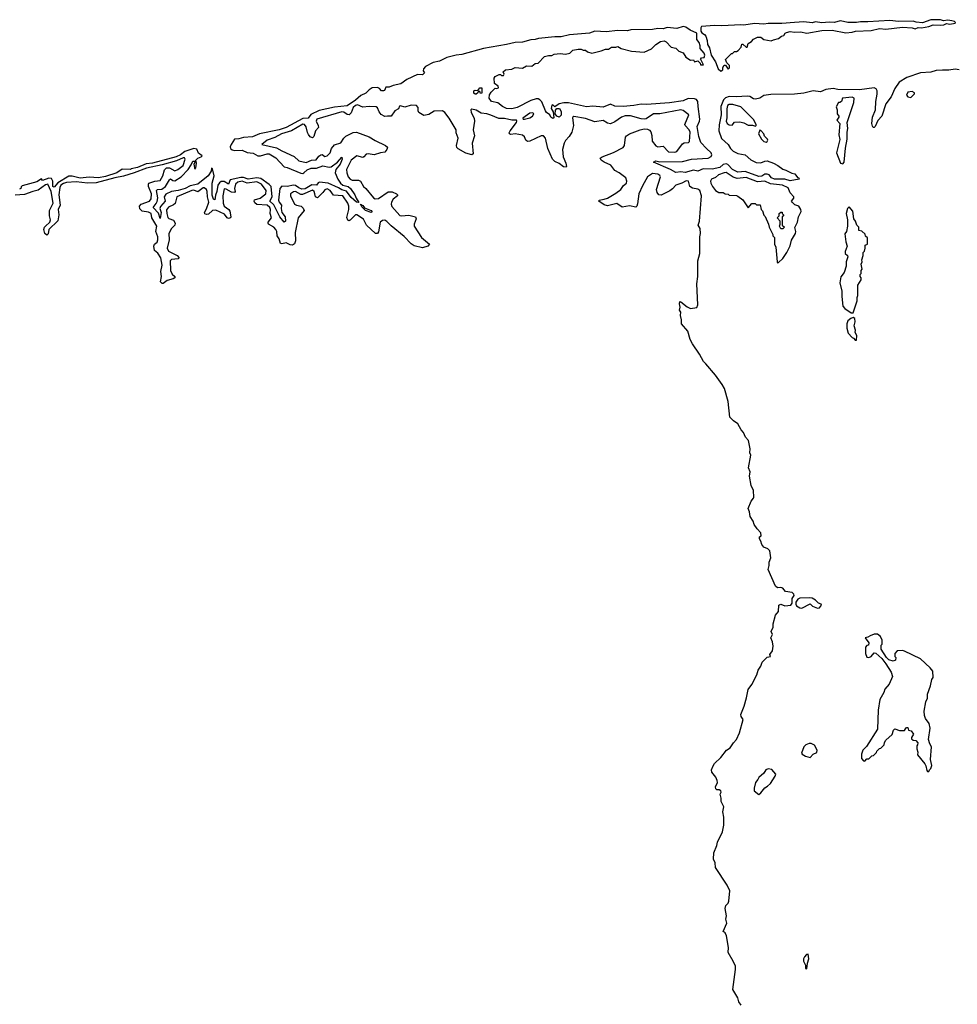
# Model space of a CAD drawing. Extents: x 2293878 to 2522763, y 823964 to 1006972.
# Tile 312 of 407: x 2430078 to 2439006, y 924512 to 933893. Entities that reach past the tile are written whole.
import ezdxf

# ---------------------------------------------------------------- set-up
doc = ezdxf.new("R2010")
doc.units = 0

msp = doc.modelspace()

# ---------------------------------------------------------------- linework, layer by layer
at = {"layer": '0CON20XD'}
for points in [[(2439023.6, 933413.6), (2438985, 933421.1), (2438925, 933412.1), (2438865, 933413.1), (2438805, 933408.1), (2438755, 933394.2), (2438654.7, 933385.3), (2438525, 933342.5), (2438452.6, 933297.4), (2438411.5, 933238.5), (2438375, 933157.3), (2438327.2, 933092.8), (2438286.5, 932975), (2438248.5, 932931.5), (2438225, 932876.7), (2438215, 932866.7), (2438205, 932866.7), (2438197.3, 932877.3), (2438193.2, 932905), (2438199.3, 932965), (2438227.2, 933035), (2438230.2, 933115), (2438244.4, 933184.4), (2438242.9, 933215), (2438234.8, 933234.8), (2438215, 933242.5), (2438075, 933223.7), (2437868.3, 933228.3), (2437825, 933238), (2437752.9, 933227.1), (2437704.4, 933204.4), (2437635, 933214.7), (2437545, 933193.2), (2437455, 933183.8), (2437230.1, 933179.9), (2437165, 933169.3), (2437125, 933144.6), (2437085, 933134.4), (2437065, 933138.5), (2437031.1, 933161.1), (2437005, 933165.3), (2436905, 933157.8), (2436835, 933161.9), (2436800.3, 933149.7), (2436781.4, 933128.6), (2436755.5, 933065), (2436758.9, 932985), (2436737.9, 932892.1), (2436734.7, 932835), (2436760.6, 932760.6), (2436825, 932702.5), (2436845.8, 932665.8), (2436871.5, 932641.5), (2436917.7, 932617.7), (2436985, 932606.2), (2437039.1, 932559.1), (2437092.1, 932532.1), (2437135, 932528.2), (2437175, 932545.3), (2437195, 932546.9), (2437256.7, 932525), (2437296.4, 932505), (2437345, 932469.6), (2437375, 932460.8), (2437431.3, 932431.3), (2437460, 932425), (2437485, 932390), (2437497.5, 932385), (2437500, 932375), (2437415, 932358), (2437362.7, 932372.7), (2437265, 932373.8), (2437238.2, 932385), (2437213.5, 932413.5), (2437195, 932422.2), (2437175, 932420.8), (2437145, 932403.5), (2437115, 932399.2), (2436985, 932447.3), (2436915, 932439), (2436865.4, 932465), (2436821.9, 932511.9), (2436805, 932520.2), (2436777, 932513), (2436744.7, 932484.7), (2436672.2, 932467.8), (2436586.8, 932473.2), (2436535, 932448.2), (2436495, 932459.5), (2436415, 932438.1), (2436375, 932443.9), (2436325, 932436.5), (2436276.2, 932466.2), (2436113.3, 932535), (2436135, 932548.9), (2436175, 932539.6), (2436388.5, 932541.5), (2436475, 932564.6), (2436635, 932572.3), (2436662, 932588), (2436670, 932605), (2436663.8, 932623.8), (2436616.6, 932665), (2436565, 932723.1), (2436545, 932780.8), (2436530, 932875), (2436552.8, 932925), (2436555.2, 932944.8), (2436539.2, 933065), (2436534, 933114), (2436522.2, 933132.3), (2436505, 933138.7), (2436445, 933141.8), (2436395, 933119.5), (2436265, 933101.6), (2436046.2, 933086.2), (2435995, 933088.8), (2435927.5, 933075), (2435825, 933065.3), (2435745, 933070.5), (2435705, 933089.4), (2435635, 933059.4), (2435535, 933067.5), (2435475, 933063.8), (2435305, 933101.8), (2435258.9, 933101.1), (2435215, 933090), (2435175, 933063.3), (2435155, 933083.3), (2435145, 933080), (2435137.8, 933047.8), (2435158, 933015), (2435163, 932957), (2435155, 932951.2), (2435135, 932963.8), (2435125.8, 932985.8), (2435095, 933007.5), (2435086.2, 933025), (2435049.5, 933109.5), (2435030.8, 933130.8), (2435015, 933138.9), (2434995, 933140), (2434945, 933122.7), (2434816, 933055), (2434763.8, 933043.8), (2434715, 933047.5), (2434675, 933064.4), (2434629.5, 933099.5), (2434570, 933115), (2434547.5, 933145), (2434553, 933177), (2434566.4, 933203.6), (2434605, 933240), (2434621.7, 933238.3), (2434637.5, 933245), (2434635, 933260), (2434600, 933285), (2434597.5, 933335), (2434607, 933353), (2434645, 933370), (2434655, 933370), (2434665, 933360), (2434685, 933362.5), (2434690, 933375), (2434683, 933397), (2434703.6, 933416.4), (2434765, 933422.5), (2434795, 933436.2), (2434865, 933432.5), (2434905, 933453.3), (2434955, 933450), (2434985, 933476.7), (2435015, 933477.5), (2435075, 933543.3), (2435115, 933553.3), (2435145, 933553.3), (2435167, 933563), (2435225, 933570), (2435275, 933563.8), (2435316.1, 933573.9), (2435345, 933602.5), (2435395, 933612.5), (2435425, 933612.5), (2435445, 933602.5), (2435465, 933602.5), (2435486.4, 933586.4), (2435525, 933572.5), (2435615, 933596.2), (2435655, 933613.3), (2435685, 933613.3), (2435715, 933630), (2435755, 933632.5), (2435775, 933637.5), (2435805, 933618.8), (2435904.2, 933594.2), (2436025, 933584), (2436095.7, 933614.3), (2436135, 933657.5), (2436180, 933685), (2436215, 933692.5), (2436233, 933683), (2436281.2, 933631.2), (2436325, 933620), (2436355, 933592.5), (2436395, 933577.5), (2436420, 933535), (2436465, 933507.5), (2436495, 933510), (2436505, 933490), (2436535, 933500), (2436558.3, 933478.3), (2436561.7, 933461.7), (2436588.3, 933461.7), (2436568.3, 933508.3), (2436560, 933515), (2436571.7, 933528.3), (2436595, 933532.5), (2436602, 933555), (2436595.6, 933575), (2436559.1, 933619.1), (2436559.1, 933645), (2436549.4, 933675), (2436525.5, 933705.5), (2436527.4, 933765), (2436461.6, 933791.6), (2436422.8, 933822.8), (2436395, 933828), (2436335, 933808.5), (2436245, 933817.1), (2436205, 933806.9), (2436155, 933810.5), (2436105, 933798.5), (2435897.2, 933797.2), (2435865, 933786.6), (2435775, 933790.8), (2435663.7, 933776.3), (2435555, 933782.1), (2435505, 933765.4), (2435315, 933748), (2435235, 933730.6), (2435175, 933730), (2435017.4, 933712.6), (2434985, 933702.9), (2434945, 933700.8), (2434865, 933679.2), (2434796.7, 933675), (2434714.8, 933655.2), (2434495, 933619.6), (2434288.5, 933561.5), (2434235.6, 933554.4), (2434145, 933531.1), (2434075, 933498.7), (2434015, 933486.2), (2433941.8, 933448.2), (2433922, 933425), (2433921.5, 933405), (2433932, 933385), (2433915, 933368.6), (2433865, 933370), (2433765, 933323.1), (2433707.9, 933282.1), (2433635, 933267.1), (2433595, 933251.1), (2433565, 933249.2), (2433550.8, 933219.2), (2433542.5, 933215), (2433523.8, 933215), (2433505, 933236), (2433486.1, 933246.1), (2433435, 933242.7), (2433404.5, 933225), (2433375, 933192.2), (2433325, 933171.1), (2433276.8, 933125), (2433195, 933071.3), (2433075, 933060.6), (2432931.2, 933028.8), (2432851.9, 932988.1), (2432826, 932954), (2432775, 932951.2), (2432616.7, 932865), (2432548, 932845), (2432360, 932805), (2432295, 932776.4), (2432209.6, 932770.4), (2432165, 932756.7), (2432125, 932753.2), (2432090.4, 932705), (2432083.1, 932683.1), (2432085.2, 932665.2), (2432102.6, 932652.6), (2432125, 932647.7), (2432195, 932649.2), (2432245, 932627), (2432301.5, 932621.5), (2432344.7, 932594.7), (2432372.5, 932595), (2432434.7, 932615.3), (2432455, 932615.3), (2432516.1, 932576.1), (2432595, 932490.7), (2432625, 932484), (2432755, 932429.8), (2432775, 932428.6), (2432785, 932435.3), (2432815, 932463.4), (2432855, 932477.8), (2432905, 932477), (2432965, 932500.9), (2433025, 932488.5), (2433045, 932492.5), (2433105.2, 932534.8), (2433145, 932582.5), (2433147.2, 932565), (2433129, 932515), (2433087.5, 932465), (2433083.4, 932433.4), (2433108.8, 932375), (2433134.3, 932334.3), (2433155, 932317.5), (2433205, 932302.4), (2433228, 932285), (2433270.4, 932225), (2433282.5, 932192.5), (2433308.1, 932151.9), (2433285, 932154.7), (2433235, 932198.1), (2433189.3, 932259.3), (2433145, 932271.3), (2433115, 932291.1), (2433015, 932336.1), (2432933.5, 932346.5), (2432920, 932340), (2432905, 932317.7), (2432860.2, 932319.8), (2432795, 932280.4), (2432765, 932278.3), (2432735, 932289.7), (2432705, 932312.2), (2432685, 932317.6), (2432625, 932303), (2432575, 932305.8), (2432554.4, 932285.6), (2432544, 932174), (2432549, 932155), (2432570.3, 932125), (2432567.2, 932095), (2432574.8, 932054.8), (2432606.9, 932015), (2432608.5, 931975), (2432595, 931964.2), (2432556.3, 932015), (2432498.3, 932128.3), (2432460.5, 932165), (2432481.5, 932205), (2432471.3, 932305), (2432454.3, 932324.3), (2432375, 932379.9), (2432335, 932386.1), (2432255, 932374.7), (2432208.1, 932388.1), (2432185, 932388.5), (2432083.5, 932366.5), (2432065, 932325.5), (2432025, 932351.9), (2431997.3, 932352.7), (2431980.6, 932339.4), (2431965.6, 932315), (2431955, 932255.7), (2431942, 932222), (2431935, 932176.9), (2431925, 932184.5), (2431911.7, 932221.7), (2431912.4, 932335), (2431928.5, 932405), (2431915, 932473.3), (2431905, 932477.5), (2431900.7, 932449.3), (2431871.6, 932405), (2431773.3, 932325), (2431700.6, 932309.4), (2431655, 932285.8), (2431585.8, 932265), (2431522.4, 932257.6), (2431469.8, 932230.2), (2431453.2, 932205), (2431464.7, 932165), (2431418.4, 932111.6), (2431411.8, 932095), (2431425.8, 932055), (2431415, 932000), (2431399.4, 932049.4), (2431347.8, 932105), (2431378.7, 932141.3), (2431387.8, 932162.2), (2431391.9, 932195), (2431381.6, 932265), (2431388.8, 932275), (2431431.5, 932278.5), (2431466.7, 932303.3), (2431505, 932365.7)], [(2436755, 933403.6), (2436773.8, 933415), (2436773.8, 933436.2), (2436785, 933460), (2436798.3, 933458.3), (2436825, 933420), (2436837, 933433), (2436837, 933457), (2436811.7, 933481.7), (2436800, 933515), (2436855, 933570), (2436865, 933570), (2436885, 933590), (2436905, 933590), (2436919.3, 933600.7), (2436948.3, 933631.7), (2436955, 933660), (2436965, 933660), (2436995, 933630), (2437005, 933630), (2437013.6, 933666.4), (2437046.4, 933683.6), (2437065, 933707.5), (2437105, 933726.7), (2437137, 933727), (2437163, 933703), (2437235, 933692.5), (2437255, 933702.5), (2437305, 933712.5), (2437332.5, 933735), (2437355, 933743.3), (2437367, 933763), (2437379.3, 933770.7), (2437415, 933778.8), (2437455, 933773.3), (2437511.7, 933778.3), (2437575, 933763.8), (2437715, 933791.4), (2437815, 933792.5), (2437945, 933768.8), (2438005, 933774), (2438035.9, 933784.1), (2438185, 933790), (2438265, 933807.5), (2438325, 933802), (2438485, 933822), (2438575, 933816.7), (2438605, 933806.7), (2438635, 933818.8), (2438665, 933816.2), (2438735, 933828.8), (2438775, 933843.8), (2438845, 933840), (2438876.7, 933843.3), (2438903.3, 933856.7), (2438935, 933850), (2438985, 933860), (2438990, 933865), (2438980, 933875), (2438955, 933883.3), (2438915, 933889.4), (2438875, 933883.3), (2438845, 933892.9), (2438755, 933891.5), (2438675, 933862.5), (2438615, 933868.1), (2438585, 933878.2), (2438445, 933875.8), (2438365, 933885.9), (2438155, 933872.1), (2438085, 933873.5), (2438045, 933865.5), (2437965, 933866.2), (2437895, 933883.1), (2437835, 933866.9), (2437785, 933870), (2437715, 933864.2), (2437655, 933873.4), (2437625, 933863.3), (2437545, 933871.6), (2437455, 933867.3), (2437335, 933856.2), (2437205, 933857.2), (2437165, 933850), (2437075, 933856.2), (2436975, 933839.3), (2436945, 933843.7), (2436765, 933834.7), (2436695, 933838.1), (2436572, 933828), (2436563.1, 933815), (2436565, 933784.4), (2436575, 933766.1), (2436600.3, 933750.3), (2436610.8, 933735), (2436624.7, 933695), (2436626.2, 933655), (2436648.2, 933625), (2436662.2, 933555), (2436702.2, 933492.2), (2436728.1, 933425), (2436755, 933403.6)], [(2434425, 933182.5), (2434415, 933182.5), (2434403, 933193), (2434403.6, 933216.4), (2434415, 933222.5), (2434441.7, 933218.3), (2434460, 933245), (2434480, 933245), (2434478.3, 933191.7), (2434465, 933190), (2434458.3, 933208.3), (2434445, 933210), (2434440, 933195), (2434425, 933182.5)], [(2438565, 933152.5), (2438597.5, 933185), (2438597.5, 933195), (2438575, 933210), (2438535, 933202.5), (2438522.5, 933175), (2438535, 933157.5), (2438565, 933152.5)], [(2436699.3, 925860.7), (2436686, 925895), (2436687.5, 925955), (2436716.9, 926025), (2436722.7, 926057.3), (2436770.8, 926155), (2436782.1, 926217.9), (2436782.9, 926295), (2436774.4, 926345), (2436783.8, 926395), (2436758, 926445), (2436757.5, 926475), (2436746.7, 926513.3), (2436758, 926535), (2436755.8, 926545), (2436740, 926555), (2436715, 926556.7), (2436706.1, 926566.1), (2436703.8, 926585), (2436722.5, 926625), (2436721.2, 926645), (2436707.6, 926677.6), (2436668.8, 926725), (2436666.2, 926745), (2436680, 926785), (2436695, 926806.7), (2436755.7, 926864.3), (2436808.8, 926935), (2436842.7, 926957.3), (2436874, 927005), (2436903.8, 927035), (2436931.3, 927098.7), (2436966.7, 927225), (2436948.8, 927255), (2436946.2, 927275), (2436977, 927353), (2436998, 927432), (2437015, 927512.5), (2437050, 927560), (2437098, 927652), (2437111.4, 927695), (2437136.2, 927735), (2437147.7, 927772.3), (2437195, 927820), (2437227.5, 927825), (2437220, 927845), (2437245, 927880), (2437253.3, 927925), (2437246.2, 927965), (2437230, 928005), (2437246.2, 928035), (2437233.3, 928065), (2437252.5, 928105), (2437253.6, 928136.4), (2437275, 928220), (2437302.5, 928255), (2437306.4, 928313.6), (2437325, 928323.3), (2437365, 928310), (2437420, 928315), (2437432.5, 928335), (2437435, 928380), (2437453, 928407), (2437450.7, 928420.7), (2437432.5, 928435), (2437370, 928445), (2437345, 928476.7), (2437325, 928482.5), (2437295, 928480), (2437275.9, 928495.9), (2437204.1, 928654.1), (2437215.9, 928694.1), (2437215.7, 928725), (2437232, 928765), (2437221.7, 928831.7), (2437202.3, 928852.3), (2437165, 928868.8), (2437145, 928893.8), (2437136.2, 928926.2), (2437123.6, 928946.4), (2437123.8, 928966.2), (2437140, 928975), (2437135.8, 929005), (2437101.2, 929041.2), (2437073, 929083), (2437063.8, 929115), (2437035, 929160), (2437028.8, 929205), (2437014, 929235), (2437042.5, 929305), (2437066.1, 929333.9), (2437067.5, 929345), (2437066.4, 929406.4), (2437043.8, 929455), (2437028.8, 929545), (2437033.3, 929585), (2437018.8, 929625), (2437041.2, 929745), (2437032, 929765), (2437032.5, 929805), (2437018.6, 929885), (2436988, 929915), (2436970.9, 929960.9), (2436947.5, 929985), (2436915, 930043.8), (2436875, 930070), (2436841.2, 930105), (2436823.1, 930255), (2436789.4, 930379.4), (2436768.6, 930418.6), (2436705, 930506.2), (2436613.1, 930613.1), (2436590, 930635), (2436552.5, 930705), (2436484.2, 930805), (2436463.3, 930845), (2436440, 930925), (2436378.8, 930995), (2436380, 931035), (2436370, 931075), (2436372.5, 931105), (2436360, 931125), (2436366.2, 931155), (2436360, 931185), (2436365, 931207.5), (2436375, 931206.2), (2436435, 931158), (2436465, 931142.5), (2436525, 931152), (2436534.2, 931175), (2436525.8, 931375), (2436534, 931445), (2436536, 931595), (2436554.2, 931665), (2436554.2, 931825), (2436560, 931855), (2436556.7, 931903.3), (2436540, 931935), (2436552.5, 931975), (2436570, 932215), (2436555.8, 932265.8), (2436535, 932279.2), (2436485, 932286.4), (2436460.6, 932305), (2436446.2, 932355), (2436425, 932358.2), (2436384.3, 932335.7), (2436325, 932317.5), (2436295, 932280.4), (2436268.9, 932261.1), (2436185, 932221.8), (2436165, 932224.4), (2436147.4, 932247.4), (2436142.7, 932275), (2436180.8, 932395), (2436175, 932407.1), (2436155, 932420), (2436104, 932426), (2436055, 932394.6), (2436008.5, 932311.5), (2435972.7, 932235), (2435962.2, 932137.8), (2435955, 932116.7), (2435945, 932108), (2435885, 932118.9), (2435815, 932107.8), (2435762.8, 932142.8), (2435675, 932119.1), (2435645, 932128.5), (2435593.3, 932165), (2435597.5, 932175), (2435645, 932181.5), (2435675.9, 932194.1), (2435755, 932239.5), (2435803.4, 932276.6), (2435828.1, 932311.9), (2435855.6, 932335), (2435859.1, 932355), (2435848.9, 932385), (2435785, 932435.4), (2435745, 932457.5), (2435707.7, 932507.7), (2435644.3, 932535), (2435614.6, 932554.6), (2435606.2, 932575), (2435623.5, 932586.5), (2435733.1, 932626.9), (2435825.5, 932674.5), (2435836.9, 932693.1), (2435846.9, 932775), (2435855, 932787.1), (2435885.3, 932804.7), (2435986.9, 932843.1), (2436025, 932853.5), (2436055, 932851.1), (2436075, 932840.6), (2436087.8, 932825), (2436098.6, 932788.6), (2436101.2, 932735), (2436135, 932692.5), (2436155, 932680.6), (2436205, 932687.5), (2436255, 932634.6), (2436315, 932630.5), (2436335, 932638.1), (2436389.2, 932710.8), (2436405, 932719.6), (2436446.2, 932723.8), (2436457.7, 932732.3), (2436462.7, 932822.7), (2436451.9, 932845), (2436414.7, 932884.7), (2436412.9, 932895), (2436450, 932985), (2436395, 933028.5), (2436375, 933034.7), (2436175, 932997.4), (2436114.3, 932995.7), (2436045, 932949.5), (2436025, 932944.5), (2435995, 932946.9), (2435895, 932976.7), (2435845, 932977.1), (2435807.5, 932965), (2435745, 932918.8), (2435705, 932901.2), (2435675, 932905.5), (2435635, 932931.5), (2435555, 932920), (2435465, 932951.6), (2435355, 932969.2), (2435344.3, 932965.7), (2435342.3, 932957.7), (2435350.4, 932885), (2435337.2, 932822.8), (2435310.1, 932779.9), (2435275, 932741.9), (2435262.5, 932715), (2435248.2, 932655), (2435252.1, 932585), (2435279.4, 932525), (2435286, 932494), (2435281.7, 932488.3), (2435255, 932490), (2435215, 932522.9), (2435175, 932540.4), (2435152.8, 932562.8), (2435107.5, 932665), (2435083.8, 932765), (2435066.6, 932786.6), (2435045, 932785.4), (2434935, 932736), (2434912.5, 932732.5), (2434898.2, 932745), (2434886.4, 932776.4), (2434865, 932792.7), (2434795, 932806.7), (2434755, 932800), (2434741.2, 932805), (2434739.2, 932815), (2434748.1, 932835), (2434807.5, 932915), (2434812, 932925), (2434807.5, 932935), (2434765, 932936.2), (2434695, 932951), (2434640.6, 932950.6), (2434565, 932983.2), (2434525, 932995.2), (2434471.3, 933001.3), (2434425, 933029.5), (2434385, 933040.7), (2434373.1, 933035), (2434377.4, 933007.4), (2434404.8, 932955), (2434409.2, 932925), (2434397, 932845), (2434408.9, 932785), (2434386.3, 932715), (2434395.6, 932615), (2434385, 932604.3), (2434325, 932620.6), (2434252.9, 932662.9), (2434241.8, 932675), (2434237.9, 932695), (2434253.6, 932765), (2434234.2, 932814.2), (2434233.7, 932845), (2434166.7, 932955), (2434125, 933008.2), (2434105, 933024.7), (2434025, 933021.8), (2433975, 932990.3), (2433925, 932981.3), (2433879.6, 933009.6), (2433873.5, 933025), (2433873.8, 933055), (2433855, 933074.6), (2433805, 933078.3), (2433745, 933058.7), (2433705, 933073.1), (2433695, 933067.8), (2433685, 933044.7), (2433649.6, 933025), (2433616.7, 932973.3), (2433581.2, 932975), (2433555, 932970.8), (2433520.3, 932990.3), (2433499.8, 933015), (2433484.6, 933054.6), (2433473.8, 933063.8), (2433405, 933066.9), (2433345, 933058.1), (2433295, 933081.6), (2433275, 933074.2), (2433254.2, 933055), (2433234, 933006), (2433215, 932987.5), (2433195, 932988.2), (2433165, 933011.9), (2433144.8, 933014.8), (2432908.2, 932945), (2432901.6, 932925), (2432920.6, 932885), (2432922.8, 932865), (2432895.8, 932835), (2432879.9, 932780.1), (2432865, 932766.8), (2432845, 932776.7), (2432828.1, 932798.1), (2432817.7, 932817.7), (2432805, 932871.8), (2432788.6, 932895), (2432775, 932897.3), (2432667.2, 932832.8), (2432571.2, 932805), (2432508.1, 932771.9), (2432435, 932745.3), (2432382.9, 932705), (2432525, 932673.5), (2432575, 932643.5), (2432690.5, 932590.5), (2432735, 932546.7), (2432805, 932531.8), (2432855.6, 932554.4), (2432902.3, 932557.7), (2432926.8, 932593.2), (2432945, 932606.9), (2432957, 932607), (2432985, 932589.4), (2433005, 932594.4), (2433032.9, 932625), (2433046.4, 932665), (2433075, 932699.1), (2433135, 932720.6), (2433163.3, 932765), (2433185, 932783.6), (2433255, 932817.9), (2433285, 932822.1), (2433405, 932776.7), (2433461.9, 932741.9), (2433561.2, 932695), (2433578.9, 932678.9), (2433574.4, 932655), (2433555, 932632.2), (2433515, 932625.4), (2433455, 932603.8), (2433395, 932616.4), (2433376.8, 932613.2), (2433355.7, 932585), (2433345, 932580), (2433287.5, 932595), (2433234.5, 932555), (2433190.9, 932465), (2433192.9, 932435), (2433205.6, 932395), (2433224.4, 932375), (2433245, 932364.7), (2433304.1, 932364.1), (2433323.8, 932353.8), (2433351.5, 932305), (2433375.3, 932285.2), (2433446.9, 932195), (2433463.8, 932185), (2433495, 932190.4), (2433587.5, 932252.5), (2433625, 932253.4), (2433666, 932235), (2433675.8, 932225), (2433674.3, 932215), (2433635, 932181.5), (2433618.5, 932155), (2433615.4, 932135), (2433621.6, 932111.6), (2433697.4, 932027.4), (2433715, 932023.2), (2433785, 932031.8), (2433846, 932015), (2433854.3, 931995), (2433832.9, 931945), (2433835.6, 931925), (2433905, 931817.5), (2433980, 931755), (2433965, 931736.2), (2433915, 931718.8), (2433835, 931737.5), (2433805, 931758.2), (2433738.3, 931828.3), (2433615, 931930.2), (2433575, 931971.8), (2433555, 931982.1), (2433531.3, 931978.7), (2433510.6, 931965), (2433495, 931872), (2433483.8, 931856.2), (2433465, 931856.2), (2433380.4, 931935), (2433352.5, 931992.5), (2433286.9, 932035), (2433275, 932033.8), (2433225, 931981.5), (2433215, 931976.9), (2433202.1, 931982.1), (2433193, 932007), (2433213, 932085), (2433211.9, 932115), (2433201.7, 932145), (2433155.5, 932215), (2433065, 932221.1), (2433035, 932264.6), (2433005, 932281.8), (2432985, 932273.3), (2432964.8, 932245.2), (2432915, 932196.9), (2432894.2, 932204.2), (2432888.5, 932235), (2432881.2, 932255), (2432865, 932268.3), (2432772.6, 932227.4), (2432755, 932228.3), (2432704.7, 932255.3), (2432685, 932252.9), (2432656, 932235), (2432657.5, 932215), (2432694.3, 932135), (2432714.6, 932124.6), (2432757.5, 932117.5), (2432777.6, 932097.6), (2432785.4, 932075), (2432728.4, 932005), (2432700.4, 931865), (2432705.3, 931785), (2432693.8, 931756.2), (2432675, 931744.1), (2432655, 931746.9), (2432615, 931766.4), (2432575, 931756.9), (2432560.8, 931760.8), (2432550, 931805), (2432530.5, 931835), (2432525.7, 931875), (2432516.9, 931895), (2432497.1, 931915), (2432446.5, 931945), (2432443.1, 931953.1), (2432445.4, 931965), (2432476.2, 932005), (2432464.1, 932045), (2432466, 932085), (2432459.1, 932105), (2432434.5, 932125), (2432335, 932132.1), (2432316.5, 932146.5), (2432310.5, 932165), (2432315, 932177.3), (2432366.9, 932193.1)], [(2437085, 932877.5), (2437092.5, 932885), (2437090, 932895), (2437065, 932943.3), (2436945, 933063.3), (2436870, 933085), (2436835, 933083.6), (2436816.9, 933075), (2436810.4, 933045), (2436812.1, 932957.9), (2436804.6, 932925), (2436815, 932903.8), (2436835, 932890), (2436861.7, 932888.3), (2436885, 932917.5), (2436935, 932920), (2436975, 932908.8), (2437015, 932888.8), (2437055, 932886.7), (2437085, 932877.5)], [(2437915, 932521.2), (2437928, 932535), (2437940.5, 932669.5), (2437958.1, 932755), (2437957.3, 932822.7), (2437964, 932855), (2437958.8, 932915), (2438021.2, 933105), (2438023.8, 933145), (2438005.3, 933155.3), (2437912.5, 933145), (2437902.5, 933115), (2437887, 933103), (2437875, 933102.5), (2437853, 933063), (2437862.5, 933035), (2437862.5, 932995), (2437877.5, 932975), (2437877, 932963), (2437860, 932935), (2437887.5, 932905), (2437876.7, 932795), (2437888.8, 932751.2), (2437856.7, 932625), (2437895, 932526.7), (2437915, 932521.2)], [(2434885, 932944), (2434935, 932956.9), (2434960, 932975), (2434975, 932996.7), (2434965.4, 933005.4), (2434935, 933002.5), (2434870, 932955), (2434873.3, 932945), (2434885, 932944)], [(2435215, 932963.3), (2435192.7, 932972.7), (2435178, 932995), (2435178.8, 933031.2), (2435192.3, 933047.7), (2435217.4, 933047.4), (2435235, 933018.8), (2435235.3, 932984.7), (2435215, 932963.3)], [(2437185, 932727.5), (2437195, 932732.5), (2437202.5, 932745), (2437200, 932755), (2437171.7, 932781.7), (2437163.3, 932805), (2437135, 932837.5), (2437125, 932840), (2437113.3, 932805), (2437143.3, 932755), (2437165, 932733.3), (2437185, 932727.5)], [(2431505, 932365.7), (2431515, 932375.5), (2431535, 932361.2), (2431555, 932358.1), (2431615.2, 932394.8), (2431682.8, 932467.2), (2431711.2, 932508.8), (2431726.2, 932545), (2431752.5, 932545), (2431736.7, 932515), (2431745, 932470), (2431755, 932480), (2431761.2, 932525), (2431755.8, 932555), (2431773.1, 932575), (2431806.7, 932585), (2431815.6, 932595), (2431781, 932621), (2431765, 932660), (2431735, 932666.2), (2431652.1, 932637.9), (2431608.9, 932605), (2431568.6, 932585), (2431343.8, 932525), (2431281.5, 932518.5), (2431198.6, 932485), (2431138, 932472), (2431132.5, 932465), (2431055, 932467.3), (2431003.3, 932435), (2430895, 932400), (2430827.7, 932387.7), (2430741.1, 932391.1), (2430655, 932384.3), (2430576.8, 932403.2), (2430545, 932401.8), (2430441.6, 932338.4), (2430405, 932296.2), (2430393.7, 932305), (2430394.2, 932354.2), (2430379.5, 932379.5), (2430355, 932383.3), (2430295, 932362), (2430285, 932376.2), (2430240.4, 932349.6), (2430101.3, 932308.7), (2430090.5, 932299.5), (2430087.5, 932285), (2430075, 932279.4)], [(2432366.9, 932193.1), (2432421.1, 932235), (2432426.1, 932265), (2432381.5, 932325), (2432335, 932349.1), (2432245, 932335.8), (2432195, 932353), (2432154.8, 932345), (2432132.6, 932325), (2432124.8, 932285), (2432129.2, 932255), (2432123.3, 932246.7), (2432095, 932250.6), (2432045, 932277.6), (2432025, 932280), (2432012.9, 932215), (2432015.2, 932145), (2432026.2, 932115), (2432068, 932085), (2432077.8, 932067.8), (2432090, 932015), (2432085.2, 932004.8), (2432065, 931999.4), (2432053.6, 932003.6), (2432029.3, 932039.3), (2431945, 932079.2), (2431915, 932074.8), (2431875, 932038.7), (2431856.7, 932036.7), (2431842.6, 932042.6), (2431838.8, 932055), (2431858.3, 932091.7), (2431878.8, 932155), (2431867, 932205), (2431864.7, 932254.8), (2431856.6, 932276.6), (2431835, 932292.2), (2431825, 932291.8), (2431775, 932253.3), (2431735, 932269.5), (2431717, 932267), (2431574.2, 932205.8), (2431558.2, 932141.8), (2431542.2, 932127.8), (2431495, 932108), (2431477.5, 932082.5), (2431478.1, 932045), (2431488.6, 932008.6), (2431499.4, 931999.4), (2431544.1, 931984.1), (2431557.9, 931955), (2431556.1, 931933.9), (2431523, 931905), (2431499.7, 931855), (2431502.6, 931795), (2431482.5, 931715), (2431495, 931687), (2431578, 931645), (2431595.4, 931625), (2431586.1, 931613.9), (2431522.7, 931607.3), (2431510.4, 931595), (2431513, 931503), (2431529.9, 931469.9), (2431554.4, 931445), (2431555.6, 931435), (2431540.8, 931425), (2431481.1, 931408.9), (2431445, 931378.8), (2431435, 931378.8), (2431418, 931395), (2431428.3, 931445), (2431422.7, 931495), (2431434.2, 931555), (2431422.1, 931625), (2431395, 931669.8), (2431362.6, 931692.6), (2431356.4, 931735), (2431360.8, 931755), (2431386.6, 931773.4), (2431394.8, 931795), (2431393.5, 931825), (2431374.1, 931875), (2431385, 931925.5), (2431336.2, 932005), (2431328.6, 932045), (2431305, 932059.4), (2431245, 932067.6), (2431220.8, 932090.8), (2431220.2, 932115), (2431235, 932133.8), (2431312.7, 932165), (2431331, 932185), (2431334.5, 932235), (2431305.5, 932305), (2431303.4, 932325), (2431309.2, 932335), (2431365, 932355.2), (2431415, 932360.9), (2431441.2, 932405), (2431456.2, 932463.8), (2431475, 932480.6), (2431505, 932480.7), (2431555, 932454.3), (2431585, 932464.8), (2431635, 932505.3), (2431652.8, 932562.8), (2431645.9, 932575.9), (2431635, 932575.7), (2431572.6, 932547.4), (2431435, 932509.3), (2431285, 932479.5), (2431167.5, 932432.5), (2431067.8, 932402.2), (2430985, 932386.3), (2430805, 932337.4), (2430725, 932335.9), (2430615, 932346.7), (2430525, 932340.8), (2430495, 932331.7), (2430470.1, 932315), (2430459.7, 932295), (2430450.8, 932225), (2430463.9, 932125), (2430444.4, 932085), (2430452.3, 932035), (2430442.8, 931977.2), (2430355.6, 931895), (2430348.2, 931851.8), (2430335, 931839.7), (2430317.2, 931855), (2430307.4, 931895), (2430313.7, 931915), (2430324.4, 931925.6), (2430366.6, 931965), (2430370.3, 931985), (2430361.4, 932025), (2430361, 932075), (2430396.1, 932145), (2430379, 932255), (2430345, 932325.5), (2430325, 932318), (2430255, 932267.5), (2430203.5, 932256.5), (2430125, 932226.2), (2430035, 932221.8)], [(2437295, 931577.5), (2437305, 931581.2), (2437345, 931618.9), (2437383.5, 931675), (2437415, 931737.5), (2437428.3, 931791.7), (2437465.4, 931855), (2437468.8, 931875), (2437458.3, 931911.7), (2437483.3, 931965), (2437494.1, 932015.9), (2437520, 932065), (2437515.9, 932085.9), (2437496.7, 932115), (2437459.5, 932129.5), (2437432.5, 932155), (2437427.5, 932165), (2437448.3, 932191.7), (2437450.6, 932205), (2437413.4, 932243.4), (2437395, 932290), (2437342, 932315), (2437227.8, 932327.8), (2437175, 932354.6), (2437105, 932347.3), (2436995, 932389.1), (2436910.2, 932380.2), (2436872.5, 932392.5), (2436804.5, 932435.5), (2436785, 932434.4), (2436733.8, 932415), (2436705, 932388.8), (2436665, 932372.5), (2436657.5, 932355), (2436660, 932335), (2436675, 932302.5), (2436702.5, 932265), (2436735, 932247.5), (2436777, 932247), (2436795, 932232.5), (2436825, 932230), (2436835, 932220), (2436905, 932217.5), (2436915, 932212.5), (2436965, 932177.5), (2437015, 932100), (2437048.3, 932141.7), (2437081.7, 932141.7), (2437095, 932130), (2437128.3, 932128.3), (2437140, 932085), (2437151.7, 932071.7), (2437165, 932030), (2437176.7, 932016.7), (2437207.5, 931945), (2437213.3, 931915), (2437250, 931845), (2437250, 931835), (2437267, 931817), (2437266.7, 931755), (2437276.7, 931725), (2437290, 931585), (2437295, 931577.5)], [(2433425, 932055.7), (2433372.2, 932075), (2433335, 932110), (2433324.1, 932135.9), (2433345, 932121.4), (2433360.2, 932100.2), (2433425, 932076), (2433435, 932062.5), (2433425, 932055.7)], [(2437345, 931900), (2437325, 931900), (2437312.5, 931925), (2437320, 931945), (2437320, 931975), (2437290, 932005), (2437310, 932025), (2437310, 932045), (2437325, 932060), (2437338.3, 932058.3), (2437340, 932045), (2437350, 932035), (2437350, 932025), (2437340, 932015), (2437340, 931935), (2437360, 931915), (2437345, 931900)], [(2438015, 931100), (2438052.5, 931215), (2438052.5, 931245), (2438060, 931265), (2438060, 931365), (2438090, 931415), (2438090, 931435), (2438080, 931445), (2438080, 931465), (2438090, 931475), (2438090, 931505), (2438100, 931515), (2438090, 931565), (2438100, 931585), (2438097.5, 931605), (2438110, 931645), (2438110, 931675), (2438121.7, 931688.3), (2438130, 931715), (2438130, 931745), (2438150, 931755), (2438150, 931815), (2438131.7, 931831.7), (2438128.3, 931848.3), (2438098.3, 931878.3), (2438070, 931885), (2438070, 931915), (2438050, 931935), (2438037.5, 931975), (2438022.5, 931995), (2438010, 932070), (2437975, 932110), (2437960, 932095), (2437948.6, 932045), (2437960, 931985), (2437961.2, 931925), (2437950, 931875), (2437936.4, 931853.6), (2437943.8, 931775), (2437956.7, 931735), (2437938.8, 931685), (2437940, 931665), (2437960, 931645), (2437962.5, 931635), (2437947.5, 931585), (2437947.5, 931545), (2437927.5, 931485), (2437898.3, 931441.7), (2437887.5, 931385), (2437907.7, 931307.7), (2437906.2, 931255), (2437916.7, 931165), (2437935, 931140), (2437995, 931100), (2438015, 931100)], [(2438045, 930840), (2438050, 930885), (2438033, 930913), (2438037.5, 930935), (2438023.3, 930975), (2438032.5, 931015), (2438030, 931045), (2438015, 931056.7), (2437992.7, 931047.3), (2437965, 931022.5), (2437953.8, 930995), (2437953.8, 930955), (2437967.5, 930905), (2438003.6, 930863.6), (2438018.3, 930858.3), (2438035, 930840), (2438045, 930840)], [(2437675, 928286.7), (2437695, 928290), (2437713.3, 928315), (2437710, 928325), (2437684.2, 928334.2), (2437655, 928363.8), (2437625, 928381.2), (2437595, 928386.2), (2437507, 928383), (2437487, 928373), (2437467.5, 928345), (2437467.5, 928325), (2437475, 928310), (2437508.3, 928288.3), (2437525, 928287.5), (2437605, 928327.5), (2437626.4, 928306.4), (2437675, 928286.7)], [(2438735, 926730), (2438740, 926745), (2438755, 926760), (2438763.6, 926786.4), (2438752, 926845), (2438760.8, 926965), (2438743.8, 926995), (2438731.2, 927035), (2438748.3, 927141.7), (2438736.8, 927186.8), (2438704, 927235), (2438693.3, 927265), (2438690, 927305), (2438707.5, 927395), (2438721.7, 927428.3), (2438723.6, 927466.4), (2438752.5, 927545), (2438763, 927607), (2438777.5, 927625), (2438773.3, 927685), (2438749.3, 927719.3), (2438656.7, 927805), (2438505, 927877.5), (2438485, 927882.5), (2438435, 927880), (2438410, 927855), (2438410, 927825), (2438420, 927815), (2438418.3, 927791.7), (2438395, 927782.5), (2438353.9, 927793.9), (2438331.2, 927815), (2438282.5, 927895), (2438280, 927935), (2438290, 927945), (2438291.7, 927981.7), (2438275, 928017.5), (2438245, 928037.5), (2438215, 928040), (2438175, 928023.8), (2438155, 928008.8), (2438130, 928005), (2438162.5, 927955), (2438160, 927935), (2438145, 927930), (2438132.5, 927915), (2438133.3, 927855), (2438145, 927820), (2438165, 927817.5), (2438185, 927827.5), (2438215, 927862.5), (2438231.7, 927858.3), (2438287.6, 927807.6), (2438325.8, 927755.8), (2438375.9, 927675.9), (2438390, 927635), (2438356.1, 927563.9), (2438317.5, 927515), (2438306.7, 927483.3), (2438267.5, 927415), (2438252.5, 927315), (2438247.5, 927135), (2438140.7, 926969.3), (2438107.5, 926935), (2438093.6, 926896.4), (2438093, 926853), (2438111.7, 926831.7), (2438125, 926830), (2438145, 926850), (2438165, 926850), (2438191.7, 926878.3), (2438208.3, 926881.7), (2438238.3, 926911.7), (2438240, 926925), (2438265, 926950), (2438278.3, 926951.7), (2438310, 926985), (2438313, 927007), (2438325, 927030), (2438386.4, 927083.6), (2438400, 927125), (2438411.7, 927138.3), (2438455, 927120), (2438505, 927120), (2438511.7, 927138.3), (2438521.7, 927148.3), (2438535, 927150), (2438540, 927125), (2438568.3, 927118.3), (2438590, 927085), (2438570, 927055), (2438571.7, 927041.7), (2438585, 927030), (2438610, 927025), (2438630, 927005), (2438627, 926983), (2438620, 926975), (2438620, 926945), (2438630, 926915), (2438628.3, 926888.3), (2438696.7, 926805), (2438707.5, 926785), (2438715, 926740), (2438721.7, 926731.7), (2438735, 926730)], [(2437605, 926862.5), (2437634.2, 926895.8), (2437668.3, 926911.7), (2437672.5, 926935), (2437645, 926981.2), (2437615, 926996), (2437595, 926998), (2437565, 926984), (2437543.8, 926965), (2437523.3, 926905), (2437527.5, 926895), (2437560, 926875), (2437605, 926862.5)], [(2437115, 926512.5), (2437135, 926527.5), (2437173.3, 926575), (2437200.5, 926589.5), (2437227.5, 926615), (2437272.5, 926685), (2437277.5, 926705), (2437240.7, 926750.7), (2437205, 926756.2), (2437182.7, 926747.3), (2437162.5, 926715), (2437115.9, 926674.1), (2437107.1, 926652.9), (2437084.4, 926625.6), (2437073, 926573), (2437073.3, 926545), (2437115, 926512.5)], [(2436946.9, 924505), (2436924.7, 924534.7), (2436915.5, 924575.5), (2436870, 924655), (2436895.6, 924844.4), (2436894.3, 924875), (2436872, 924925), (2436824.5, 925004.5), (2436828.1, 925055), (2436810, 925165), (2436795, 925192.5), (2436777.5, 925205), (2436812.5, 925285), (2436803.3, 925325), (2436810, 925355), (2436796.2, 925425), (2436802, 925455), (2436824.1, 925475.9), (2436832, 925495), (2436841.4, 925595), (2436816.2, 925646.2), (2436703.8, 925815), (2436699.3, 925860.7)], [(2437575, 924850), (2437580, 924905), (2437592.5, 924945), (2437585, 924990), (2437571.7, 924988.3), (2437550, 924965), (2437542.5, 924945), (2437543, 924923), (2437560, 924885), (2437560, 924855), (2437575, 924850)]]:
    msp.add_lwpolyline(points, dxfattribs=at)

doc.saveas('drawing.dxf')
